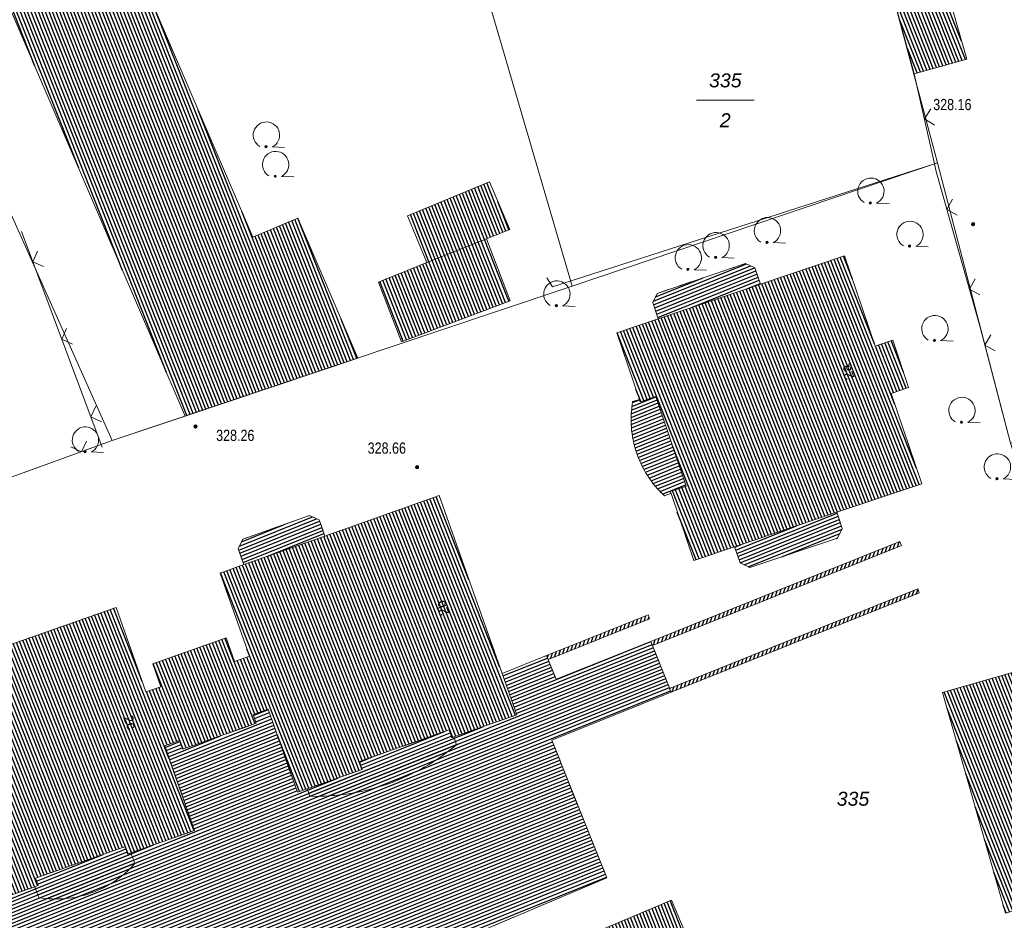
# Model space of a CAD drawing. Header units: metres. Extents: x 345144 to 348639, y 5629211 to 5635235.
# Tile 1016 of 1056: x 347558 to 347618, y 5631300 to 5631354. Entities that reach past the tile are written whole.
import ezdxf
from ezdxf.enums import TextEntityAlignment as Align

# ---------------------------------------------------------------- set-up
doc = ezdxf.new("R2010")
doc.units = ezdxf.units.M
doc.header["$MEASUREMENT"] = 0
doc.linetypes.add('4_4', pattern=[1.4, 0.7, -0.7])
doc.linetypes.add('8_8', pattern=[2.8, 1.4, -1.4])
for name, color, linetype in [('011 Gebäude', 7, 'Continuous'), ('028 Geländeform', 7, 'Continuous'), ('028 Geländeform Ausg.', 7, 'Continuous'), ('081-083 Topographie', 7, 'Continuous'), ('AX Flurstück', 7, 'Continuous'), ('AX Gebäude', 7, 'Continuous'), ('Definitionslinie', 7, 'Continuous'), ('Präsentationsobjekt -Text (punktförmig)', 7, 'Continuous')]:
    doc.layers.add(name, color=color, linetype=linetype)
doc.styles.add('ARIAL', font='arial.ttf', dxfattribs={"height": 1})
doc.styles.add('ARIALIT', font='ariali.ttf', dxfattribs={"height": 1})
pattern_1 = [(201.882352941, (0, 0), (0.074540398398, -0.185590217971), [])]
pattern_2 = [(250.9552151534, (0, 0), (0.1890527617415, -0.065261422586), [])]
pattern_3 = [(111.5294117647, (0, 0), (-0.186045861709, -0.07339575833), [])]

# ---------------------------------------------------------------- blocks, each defined once
blk = doc.blocks.new('alk_043x_nrw')
h = blk.add_hatch(color=7)
edge = h.paths.add_edge_path(flags=0)
edge.add_arc((0, 0), 1, 180, 360, ccw=False)
edge.add_arc((0, 0), 1, 0, 180, ccw=False)
blk = doc.blocks.new('alk_7100_nrwx2')
at = {"true_color": 0x2e2e2e}
h = blk.add_hatch(color=250, dxfattribs=at)
edge = h.paths.add_edge_path(flags=0)
edge.add_arc((0.024073, -0.597267), 0.057254, 180, 360, ccw=False)
edge.add_arc((0.024073, -0.597267), 0.057255, 0, 180, ccw=False)
at = {"color": 250, "lineweight": 5, "true_color": 0x2e2e2e, "flags": 128}
blk.add_lwpolyline([(0.349382, -0.597267), (1, -0.597267)], dxfattribs=at)
at = {"color": 250, "lineweight": 5, "true_color": 0x2e2e2e}
for centre, radius, start, end in [((0.024073, 0.012362), 0.690995, -61.9148169, -118.0851831), ((0.024073, -0.597267), 0.057255, 0, 180), ((0.024073, -0.597267), 0.057254, 180, 0)]:
    blk.add_arc(centre, radius, start, end, dxfattribs=at)

msp = doc.modelspace()

# ---------------------------------------------------------------- hatches: boundary and pattern name
at = {"layer": '011 Gebäude', "true_color": 0x8f8f8f}
h = msp.add_hatch(dxfattribs=at)
h.set_pattern_fill('_USER', color=252, scale=0.2, angle=201.88235294, style=0, pattern_type=0)
h.set_pattern_definition(pattern_1)
h.paths.add_polyline_path([(347596.611, 5631337.866), (347601.937, 5631339.671), (347601.937, 5631339.671), (347602.507, 5631339.398), (347602.507, 5631339.398), (347602.837, 5631338.414), (347602.837, 5631338.414), (347596.668, 5631336.333), (347596.668, 5631336.333), (347596.348, 5631337.307), (347596.348, 5631337.307)], flags=0)
h = msp.add_hatch(dxfattribs=at)
h.set_pattern_fill('_USER', color=252, scale=0.2, angle=201.88235294, style=0, pattern_type=0)
h.set_pattern_definition(pattern_1)
h.paths.add_polyline_path([(347595.36, 5631328.261), (347595.296875, 5631328.44925), (347595.245844, 5631328.638422), (347595.194813, 5631328.827594), (347595.155875, 5631329.017687), (347595.116937, 5631329.207781), (347595.090094, 5631329.398797), (347595.06325, 5631329.589813), (347595.0485, 5631329.78175), (347595.03375, 5631329.973688), (347595.031094, 5631330.166547), (347595.028438, 5631330.359406), (347595.037875, 5631330.553188), (347595.047313, 5631330.746969), (347595.068844, 5631330.941672), (347595.090375, 5631331.136375), (347595.124, 5631331.332), (347595.124, 5631331.332), (347595.53, 5631331.466), (347595.53, 5631331.466), (347595.574, 5631331.324), (347595.574, 5631331.324), (347596.528, 5631331.646), (347596.528, 5631331.646), (347598.349, 5631326.228), (347598.349, 5631326.228), (347597.396, 5631325.907), (347597.396, 5631325.907), (347597.44, 5631325.775), (347597.44, 5631325.775), (347597.045, 5631325.641), (347597.045, 5631325.641), (347596.897875, 5631325.777875), (347596.761203, 5631325.921469), (347596.624531, 5631326.065063), (347596.498312, 5631326.215375), (347596.372094, 5631326.365688), (347596.256328, 5631326.522719), (347596.140563, 5631326.67975), (347596.03525, 5631326.8435), (347595.929938, 5631327.00725), (347595.835078, 5631327.177719), (347595.740219, 5631327.348188), (347595.655813, 5631327.525375), (347595.571406, 5631327.702563), (347595.497453, 5631327.886469), (347595.4235, 5631328.070375)], flags=0)
h = msp.add_hatch(dxfattribs=at)
h.set_pattern_fill('_USER', color=252, scale=0.2, angle=201.88235294, style=0, pattern_type=0)
h.set_pattern_definition(pattern_1)
h.paths.add_polyline_path([(347571.581, 5631323.022), (347575.622, 5631324.449), (347575.622, 5631324.449), (347576.202, 5631324.186), (347576.202, 5631324.186), (347576.542, 5631323.211), (347576.542, 5631323.211), (347571.659, 5631321.488), (347571.659, 5631321.488), (347571.318, 5631322.453), (347571.318, 5631322.453)], flags=0)
h = msp.add_hatch(dxfattribs=at)
h.set_pattern_fill('_USER', color=252, scale=0.2, angle=201.88235294, style=0, pattern_type=0)
h.set_pattern_definition(pattern_1)
h.paths.add_polyline_path([(347607.782, 5631323.664), (347607.498, 5631323.095), (347607.498, 5631323.095), (347602.192, 5631321.309), (347602.192, 5631321.309), (347601.613, 5631321.593), (347601.613, 5631321.593), (347601.283, 5631322.567), (347601.283, 5631322.567), (347607.451, 5631324.648), (347607.451, 5631324.648)], flags=0)
h = msp.add_hatch(dxfattribs=at)
h.set_pattern_fill('_USER', color=252, scale=0.2, angle=201.88235294, style=0, pattern_type=0)
h.set_pattern_definition(pattern_1)
h.paths.add_polyline_path([(347575.483, 5631307.964), (347578.802, 5631309.13), (347578.802, 5631309.13), (347578.641, 5631309.607), (347578.641, 5631309.607), (347584.042, 5631311.509), (347584.042, 5631311.509), (347584.213, 5631311.042), (347584.213, 5631311.042), (347584.335, 5631311.087), (347584.335, 5631311.087), (347588.132, 5631312.414), (347588.132, 5631312.414), (347587.243, 5631314.921), (347587.243, 5631314.921), (347589.929, 5631316.003), (347589.929, 5631316.003), (347590.511, 5631314.569), (347590.511, 5631314.569), (347596.228, 5631316.858), (347596.228, 5631316.858), (347597.454, 5631313.786), (347597.454, 5631313.786), (347590.242, 5631310.897), (347590.242, 5631310.897), (347593.566, 5631302.587), (347593.566, 5631302.587), (347576.39, 5631295.329), (347576.39, 5631295.329), (347575.669, 5631297.029), (347575.669, 5631297.029), (347562.524, 5631291.459), (347562.524, 5631291.459), (347562.624, 5631291.215), (347562.624, 5631291.215), (347559.132, 5631289.736), (347559.132, 5631289.736), (347557.028, 5631295.585), (347557.028, 5631295.585), (347556.382, 5631297.432), (347556.382, 5631297.432), (347555.728, 5631299.31), (347555.728, 5631299.31), (347555.204, 5631300.702), (347555.204, 5631300.702), (347559.031, 5631302.048), (347559.031, 5631302.048), (347559.224, 5631302.12), (347559.224, 5631302.12), (347559.072, 5631302.567), (347559.072, 5631302.567), (347564.503, 5631304.467), (347564.503, 5631304.467), (347564.635, 5631304.022), (347564.635, 5631304.022), (347564.838, 5631304.094), (347564.838, 5631304.094), (347568.675, 5631305.439), (347568.675, 5631305.439), (347566.871, 5631310.545), (347566.871, 5631310.545), (347567.775, 5631310.869), (347567.775, 5631310.869), (347567.964, 5631310.351), (347567.964, 5631310.351), (347572.401, 5631311.912), (347572.401, 5631311.912), (347572.222, 5631312.439), (347572.222, 5631312.439), (347573.126, 5631312.763), (347573.126, 5631312.763), (347574.884, 5631307.758), (347574.884, 5631307.758)], flags=0)
h = msp.add_hatch(dxfattribs=at)
h.set_pattern_fill('_USER', color=252, scale=0.2, angle=201.88235294, style=0, pattern_type=0)
h.set_pattern_definition(pattern_1)
h.paths.add_polyline_path([(347578.641, 5631309.607), (347584.042, 5631311.509), (347584.042, 5631311.509), (347584.213, 5631311.042), (347584.213, 5631311.042), (347584.335, 5631311.087), (347584.335, 5631311.087), (347584.496, 5631310.62), (347584.496, 5631310.62), (347584.26525, 5631310.42625), (347584.027844, 5631310.244156), (347583.790438, 5631310.062063), (347583.546375, 5631309.891625), (347583.302312, 5631309.721188), (347583.051594, 5631309.562406), (347582.800875, 5631309.403625), (347582.5435, 5631309.2565), (347582.286125, 5631309.109375), (347582.022094, 5631308.973906), (347581.758063, 5631308.838437), (347581.487375, 5631308.714625), (347581.216688, 5631308.590813), (347580.939344, 5631308.478656), (347580.662, 5631308.3665), (347580.378, 5631308.266), (347580.378, 5631308.266), (347580.09075, 5631308.16425), (347579.801344, 5631308.076078), (347579.511938, 5631307.987906), (347579.220375, 5631307.913313), (347578.928813, 5631307.838719), (347578.635094, 5631307.777703), (347578.341375, 5631307.716688), (347578.0455, 5631307.66925), (347577.749625, 5631307.621813), (347577.451594, 5631307.587953), (347577.153563, 5631307.554094), (347576.853375, 5631307.533813), (347576.553188, 5631307.513531), (347576.250844, 5631307.506828), (347575.9485, 5631307.500125), (347575.644, 5631307.507), (347575.644, 5631307.507), (347575.483, 5631307.964), (347575.483, 5631307.964), (347578.802, 5631309.13), (347578.802, 5631309.13)], flags=0)
h = msp.add_hatch(dxfattribs=at)
h.set_pattern_fill('_USER', color=252, scale=0.2, angle=201.88235294, style=0, pattern_type=0)
h.set_pattern_definition(pattern_1)
h.paths.add_polyline_path([(347559.072, 5631302.567), (347564.503, 5631304.467), (347564.503, 5631304.467), (347564.635, 5631304.022), (347564.635, 5631304.022), (347564.838, 5631304.094), (347564.838, 5631304.094), (347565.062, 5631303.444), (347565.062, 5631303.444), (347564.926375, 5631303.291125), (347564.783656, 5631303.148734), (347564.640938, 5631303.006344), (347564.491125, 5631302.874438), (347564.341313, 5631302.742531), (347564.184406, 5631302.621109), (347564.0275, 5631302.499688), (347563.8635, 5631302.38875), (347563.6995, 5631302.277813), (347563.528406, 5631302.177359), (347563.357313, 5631302.076906), (347563.179125, 5631301.986938), (347563.000938, 5631301.896969), (347562.815656, 5631301.817484), (347562.630375, 5631301.738), (347562.438, 5631301.669), (347562.438, 5631301.669), (347562.244, 5631301.601125), (347562.048922, 5631301.545984), (347561.853844, 5631301.490844), (347561.657688, 5631301.448438), (347561.461531, 5631301.406031), (347561.264297, 5631301.376359), (347561.067063, 5631301.346687), (347560.86875, 5631301.32975), (347560.670438, 5631301.312813), (347560.471047, 5631301.308609), (347560.271656, 5631301.304406), (347560.071188, 5631301.312938), (347559.870719, 5631301.321469), (347559.669172, 5631301.342734), (347559.467625, 5631301.364), (347559.265, 5631301.398), (347559.265, 5631301.398), (347559.031, 5631302.048), (347559.031, 5631302.048), (347559.224, 5631302.12), (347559.224, 5631302.12)], flags=0)
at = {"layer": '028 Geländeform', "true_color": 0xb27500}
h = msp.add_hatch(dxfattribs=at)
h.set_pattern_fill('_USER', color=44, scale=0.2, angle=250.95521515, style=0, pattern_type=0)
h.set_pattern_definition(pattern_2)
h.paths.add_polyline_path([(347596.228, 5631316.858), (347611.252, 5631322.882), (347611.252, 5631322.882), (347611.352, 5631322.638), (347611.352, 5631322.638), (347596.328, 5631316.614), (347596.328, 5631316.614)], flags=0)
h = msp.add_hatch(dxfattribs=at)
h.set_pattern_fill('_USER', color=44, scale=0.2, angle=250.95521515, style=0, pattern_type=0)
h.set_pattern_definition(pattern_2)
h.paths.add_polyline_path([(347597.353, 5631314.02), (347612.347, 5631320.036), (347612.347, 5631320.036), (347612.427, 5631319.782), (347612.427, 5631319.782), (347597.454, 5631313.786), (347597.454, 5631313.786)], flags=0)
h = msp.add_hatch(dxfattribs=at)
h.set_pattern_fill('_USER', color=44, scale=0.2, angle=250.95521515, style=0, pattern_type=0)
h.set_pattern_definition(pattern_2)
h.paths.add_polyline_path([(347596.152, 5631318.212), (347590.029, 5631315.759), (347590.029, 5631315.759), (347589.929, 5631316.003), (347589.929, 5631316.003), (347596.062, 5631318.456), (347596.062, 5631318.456)], flags=0)
at = {"layer": 'AX Gebäude', "true_color": 0x4f4f4f}
h = msp.add_hatch(dxfattribs=at)
h.set_pattern_fill('_USER', color=251, scale=0.2, angle=111.52941176, style=0, pattern_type=0)
h.set_pattern_definition(pattern_3)
h.paths.add_polyline_path([(347611.604, 5631364.307), (347614.776, 5631365.323), (347616.294, 5631360.452), (347617.466, 5631356.604), (347614.255, 5631355.656), (347615.298, 5631351.996), (347612.13, 5631351.125), (347608.827, 5631363.417)], flags=0)
h = msp.add_hatch(dxfattribs=at)
h.set_pattern_fill('_USER', color=251, scale=0.2, angle=111.52941176, style=0, pattern_type=0)
h.set_pattern_definition(pattern_3)
h.paths.add_polyline_path([(347564.34, 5631359.54), (347572.195, 5631341.248), (347574.909, 5631342.413), (347578.54, 5631333.957), (347568.11, 5631330.448), (347566.273, 5631334.726), (347556.976, 5631356.378)], flags=0)
h = msp.add_hatch(dxfattribs=at)
h.set_pattern_fill('_USER', color=251, scale=0.2, angle=111.52941176, style=0, pattern_type=0)
h.set_pattern_definition(pattern_3)
h.paths.add_polyline_path([(347582.706, 5631339.722), (347581.53, 5631342.542), (347586.478, 5631344.602), (347587.702, 5631341.721), (347586.302, 5631341.159)], flags=0)
h = msp.add_hatch(dxfattribs=at)
h.set_pattern_fill('_USER', color=251, scale=0.2, angle=111.52941176, style=0, pattern_type=0)
h.set_pattern_definition(pattern_3)
h.paths.add_polyline_path([(347582.706, 5631339.722), (347586.302, 5631341.159), (347587.726, 5631337.417), (347581.161, 5631334.941), (347579.772, 5631338.55)], flags=0)
h = msp.add_hatch(dxfattribs=at)
h.set_pattern_fill('_USER', color=251, scale=0.2, angle=111.52941176, style=0, pattern_type=0)
h.set_pattern_definition(pattern_3)
h.paths.add_polyline_path([(347602.838, 5631338.414), (347607.921, 5631340.129), (347609.771, 5631334.68), (347610.826, 5631335.047), (347611.781, 5631332.187), (347610.726, 5631331.829), (347612.575, 5631326.371), (347607.452, 5631324.647), (347601.283, 5631322.566), (347598.818, 5631321.736), (347597.441, 5631325.775), (347597.396, 5631325.906), (347598.35, 5631326.228), (347596.529, 5631331.646), (347595.575, 5631331.324), (347595.531, 5631331.466), (347594.173, 5631335.484), (347596.669, 5631336.333)], flags=0)
h = msp.add_hatch(dxfattribs=at)
h.set_pattern_fill('_USER', color=251, scale=0.2, angle=111.52941176, style=0, pattern_type=0)
h.set_pattern_definition(pattern_3)
h.paths.add_polyline_path([(347576.542, 5631323.211), (347583.446, 5631325.653), (347587.243, 5631314.921), (347588.131, 5631312.414), (347584.335, 5631311.087), (347584.213, 5631311.042), (347584.042, 5631311.509), (347578.641, 5631309.607), (347578.802, 5631309.13), (347575.482, 5631307.964), (347574.884, 5631307.758), (347573.126, 5631312.763), (347572.222, 5631312.439), (347572.401, 5631311.912), (347567.964, 5631310.351), (347567.775, 5631310.869), (347566.872, 5631310.545), (347568.675, 5631305.439), (347564.838, 5631304.094), (347564.635, 5631304.022), (347564.503, 5631304.468), (347559.072, 5631302.567), (347559.224, 5631302.12), (347559.031, 5631302.048), (347555.204, 5631300.703), (347552.791, 5631307.555), (347550.799, 5631313.22), (347550.458, 5631314.174), (347563.939, 5631318.91), (347565.743, 5631313.803), (347566.646, 5631314.117), (347566.162, 5631315.508), (347570.579, 5631317.069), (347571.081, 5631315.638), (347571.995, 5631315.961), (347570.217, 5631320.977), (347571.659, 5631321.488)], flags=0)
h = msp.add_hatch(dxfattribs=at)
h.set_pattern_fill('_USER', color=251, scale=0.2, angle=111.52941176, style=0, pattern_type=0)
h.set_pattern_definition(pattern_3)
h.paths.add_polyline_path([(347613.834, 5631313.761), (347619.11, 5631315.288), (347622.902, 5631301.975), (347617.637, 5631300.458)], flags=0)
h = msp.add_hatch(dxfattribs=at)
h.set_pattern_fill('_USER', color=251, scale=0.2, angle=111.52941176, style=0, pattern_type=0)
h.set_pattern_definition(pattern_3)
h.paths.add_polyline_path([(347590.703, 5631298.38), (347597.474, 5631301.237), (347602.923, 5631288.317), (347599.227, 5631286.756), (347599.115, 5631286.701), (347598.913, 5631287.159), (347593.649, 5631284.931), (347593.841, 5631284.473), (347590.592, 5631283.084), (347590.002, 5631282.838), (347587.93, 5631287.735), (347585.833, 5631286.86), (347579.934, 5631289.201), (347579.129, 5631288.863), (347581.248, 5631283.874), (347577.512, 5631282.305), (347577.308, 5631282.213), (347577.117, 5631282.681), (347571.863, 5631280.443), (347572.064, 5631279.984), (347571.85, 5631279.893), (347568.094, 5631278.304), (347565.264, 5631285.004), (347562.907, 5631290.543), (347562.624, 5631291.215), (347562.524, 5631291.459), (347575.669, 5631297.029), (347576.39, 5631295.329), (347577.796, 5631292), (347579.903, 5631292.885), (347585.766, 5631290.405), (347586.652, 5631290.779), (347584.544, 5631295.778), (347585.938, 5631296.362)], flags=0)

# ---------------------------------------------------------------- linework, layer by layer
at = {"layer": '011 Gebäude', "color": 251, "linetype": 'Continuous', "lineweight": 13, "true_color": 0x4f4f4f, "flags": 128}
for points in [[(347596.611, 5631337.866), (347601.937, 5631339.671), (347601.937, 5631339.671), (347602.507, 5631339.398), (347602.507, 5631339.398), (347602.837, 5631338.414), (347602.837, 5631338.414), (347596.668, 5631336.333), (347596.668, 5631336.333), (347596.348, 5631337.307), (347596.348, 5631337.307), (347596.611, 5631337.866)], [(347595.36, 5631328.261), (347595.296875, 5631328.44925), (347595.245844, 5631328.638422), (347595.194813, 5631328.827594), (347595.155875, 5631329.017687), (347595.116937, 5631329.207781), (347595.090094, 5631329.398797), (347595.06325, 5631329.589813), (347595.0485, 5631329.78175), (347595.03375, 5631329.973688), (347595.031094, 5631330.166547), (347595.028438, 5631330.359406), (347595.037875, 5631330.553188), (347595.047313, 5631330.746969), (347595.068844, 5631330.941672), (347595.090375, 5631331.136375), (347595.124, 5631331.332), (347595.124, 5631331.332), (347595.53, 5631331.466), (347595.53, 5631331.466), (347595.574, 5631331.324), (347595.574, 5631331.324), (347596.528, 5631331.646), (347596.528, 5631331.646), (347598.349, 5631326.228), (347598.349, 5631326.228), (347597.396, 5631325.907), (347597.396, 5631325.907), (347597.44, 5631325.775), (347597.44, 5631325.775), (347597.045, 5631325.641), (347597.045, 5631325.641), (347596.897875, 5631325.777875), (347596.761203, 5631325.921469), (347596.624531, 5631326.065063), (347596.498312, 5631326.215375), (347596.372094, 5631326.365688), (347596.256328, 5631326.522719), (347596.140563, 5631326.67975), (347596.03525, 5631326.8435), (347595.929938, 5631327.00725), (347595.835078, 5631327.177719), (347595.740219, 5631327.348188), (347595.655813, 5631327.525375), (347595.571406, 5631327.702563), (347595.497453, 5631327.886469), (347595.4235, 5631328.070375), (347595.36, 5631328.261)], [(347571.581, 5631323.022), (347575.622, 5631324.449), (347575.622, 5631324.449), (347576.202, 5631324.186), (347576.202, 5631324.186), (347576.542, 5631323.211), (347576.542, 5631323.211), (347571.659, 5631321.488), (347571.659, 5631321.488), (347571.318, 5631322.453), (347571.318, 5631322.453), (347571.581, 5631323.022)], [(347607.782, 5631323.664), (347607.498, 5631323.095), (347607.498, 5631323.095), (347602.192, 5631321.309), (347602.192, 5631321.309), (347601.613, 5631321.593), (347601.613, 5631321.593), (347601.283, 5631322.567), (347601.283, 5631322.567), (347607.451, 5631324.648), (347607.451, 5631324.648), (347607.782, 5631323.664)], [(347575.483, 5631307.964), (347578.802, 5631309.13), (347578.802, 5631309.13), (347578.641, 5631309.607), (347578.641, 5631309.607), (347584.042, 5631311.509), (347584.042, 5631311.509), (347584.213, 5631311.042), (347584.213, 5631311.042), (347584.335, 5631311.087), (347584.335, 5631311.087), (347588.132, 5631312.414), (347588.132, 5631312.414), (347587.243, 5631314.921), (347587.243, 5631314.921), (347589.929, 5631316.003), (347589.929, 5631316.003), (347590.511, 5631314.569), (347590.511, 5631314.569), (347596.228, 5631316.858), (347596.228, 5631316.858), (347597.454, 5631313.786), (347597.454, 5631313.786), (347590.242, 5631310.897), (347590.242, 5631310.897), (347593.566, 5631302.587), (347593.566, 5631302.587), (347576.39, 5631295.329)], [(347555.204, 5631300.702), (347559.031, 5631302.048), (347559.031, 5631302.048), (347559.224, 5631302.12), (347559.224, 5631302.12), (347559.072, 5631302.567), (347559.072, 5631302.567), (347564.503, 5631304.467), (347564.503, 5631304.467), (347564.635, 5631304.022), (347564.635, 5631304.022), (347564.838, 5631304.094), (347564.838, 5631304.094), (347568.675, 5631305.439), (347568.675, 5631305.439), (347566.871, 5631310.545), (347566.871, 5631310.545), (347567.775, 5631310.869), (347567.775, 5631310.869), (347567.964, 5631310.351), (347567.964, 5631310.351), (347572.401, 5631311.912), (347572.401, 5631311.912), (347572.222, 5631312.439), (347572.222, 5631312.439), (347573.126, 5631312.763), (347573.126, 5631312.763), (347574.884, 5631307.758), (347574.884, 5631307.758), (347575.483, 5631307.964)], [(347578.641, 5631309.607), (347584.042, 5631311.509), (347584.042, 5631311.509), (347584.213, 5631311.042), (347584.213, 5631311.042), (347584.335, 5631311.087), (347584.335, 5631311.087), (347584.496, 5631310.62), (347584.496, 5631310.62), (347584.26525, 5631310.42625), (347584.027844, 5631310.244156), (347583.790438, 5631310.062063), (347583.546375, 5631309.891625), (347583.302312, 5631309.721188), (347583.051594, 5631309.562406), (347582.800875, 5631309.403625), (347582.5435, 5631309.2565), (347582.286125, 5631309.109375), (347582.022094, 5631308.973906), (347581.758063, 5631308.838437), (347581.487375, 5631308.714625), (347581.216688, 5631308.590813), (347580.939344, 5631308.478656), (347580.662, 5631308.3665), (347580.378, 5631308.266), (347580.378, 5631308.266), (347580.09075, 5631308.16425), (347579.801344, 5631308.076078), (347579.511938, 5631307.987906), (347579.220375, 5631307.913313), (347578.928813, 5631307.838719), (347578.635094, 5631307.777703), (347578.341375, 5631307.716688), (347578.0455, 5631307.66925), (347577.749625, 5631307.621813), (347577.451594, 5631307.587953), (347577.153563, 5631307.554094), (347576.853375, 5631307.533813), (347576.553188, 5631307.513531), (347576.250844, 5631307.506828), (347575.9485, 5631307.500125), (347575.644, 5631307.507), (347575.644, 5631307.507), (347575.483, 5631307.964), (347575.483, 5631307.964), (347578.802, 5631309.13), (347578.802, 5631309.13), (347578.641, 5631309.607)], [(347559.072, 5631302.567), (347564.503, 5631304.467), (347564.503, 5631304.467), (347564.635, 5631304.022), (347564.635, 5631304.022), (347564.838, 5631304.094), (347564.838, 5631304.094), (347565.062, 5631303.444), (347565.062, 5631303.444), (347564.926375, 5631303.291125), (347564.783656, 5631303.148734), (347564.640938, 5631303.006344), (347564.491125, 5631302.874438), (347564.341313, 5631302.742531), (347564.184406, 5631302.621109), (347564.0275, 5631302.499688), (347563.8635, 5631302.38875), (347563.6995, 5631302.277813), (347563.528406, 5631302.177359), (347563.357313, 5631302.076906), (347563.179125, 5631301.986938), (347563.000938, 5631301.896969), (347562.815656, 5631301.817484), (347562.630375, 5631301.738), (347562.438, 5631301.669), (347562.438, 5631301.669), (347562.244, 5631301.601125), (347562.048922, 5631301.545984), (347561.853844, 5631301.490844), (347561.657688, 5631301.448438), (347561.461531, 5631301.406031), (347561.264297, 5631301.376359), (347561.067063, 5631301.346687), (347560.86875, 5631301.32975), (347560.670438, 5631301.312813), (347560.471047, 5631301.308609), (347560.271656, 5631301.304406), (347560.071188, 5631301.312938), (347559.870719, 5631301.321469), (347559.669172, 5631301.342734), (347559.467625, 5631301.364), (347559.265, 5631301.398), (347559.265, 5631301.398), (347559.031, 5631302.048), (347559.031, 5631302.048), (347559.224, 5631302.12), (347559.224, 5631302.12), (347559.072, 5631302.567)]]:
    msp.add_lwpolyline(points, dxfattribs=at)
at = {"layer": '081-083 Topographie', "color": 7, "linetype": 'Continuous', "lineweight": 5, "flags": 128}
for points in [[(347612.129, 5631351.125), (347613.358, 5631345.68), (347613.358, 5631345.68), (347613.441, 5631345.215), (347613.441, 5631345.215), (347616.115, 5631335.827), (347616.115, 5631335.827), (347617.942, 5631328.823)], [(347590.283, 5631338.251), (347613.358, 5631345.68)], [(347558.219, 5631341.593), (347563.046, 5631328.736), (347563.046, 5631328.736), (347563.101, 5631328.59)], [(347589.941, 5631338.802), (347590.283, 5631338.251)], [(347563.708, 5631328.976), (347568.11, 5631330.448)], [(347541.185, 5631320.819), (347563.046, 5631328.736), (347563.046, 5631328.736), (347563.708, 5631328.976)]]:
    msp.add_lwpolyline(points, dxfattribs=at)
at = {"layer": 'AX Flurstück', "color": 8, "linetype": 'Continuous', "lineweight": 13, "true_color": 0x808080, "flags": 128}
for points in [[(347581.95, 5631370.843), (347599.396, 5631376.369), (347585.909, 5631413.621), (347586.28, 5631413.876), (347589.79, 5631416.765), (347596.502, 5631399.857), (347599.694, 5631391.817), (347605.699, 5631373.121), (347608.827, 5631363.417), (347613.532, 5631345.735), (347591.466, 5631338.305), (347581.95, 5631370.843)], [(347563.524, 5631400.091), (347568.261, 5631402.4), (347572.167, 5631404.663), (347575.749, 5631406.879), (347579.21, 5631409.31), (347582.839, 5631411.444), (347585.909, 5631413.621), (347599.396, 5631376.369), (347581.95, 5631370.843), (347591.466, 5631338.305), (347586.595, 5631336.662), (347563.708, 5631328.976), (347552.093, 5631354.912), (347545.265, 5631373.677), (347538.773, 5631391.83), (347541.154, 5631392.574), (347563.524, 5631400.091)], [(347538.773, 5631391.83), (347545.265, 5631373.677), (347552.093, 5631354.912), (347563.708, 5631328.976), (347537.028, 5631319.313), (347524.924, 5631346.821), (347509.655, 5631382.233), (347533.267, 5631390.021), (347538.773, 5631391.83)], [(347624.751, 5631368.564), (347626.729, 5631369.203), (347638.115, 5631336.908), (347638.515, 5631335.774), (347617.942, 5631328.823), (347613.532, 5631345.735), (347608.827, 5631363.417), (347624.751, 5631368.564)], [(347591.466, 5631338.305), (347613.532, 5631345.735), (347617.942, 5631328.823), (347619.125, 5631325.034), (347621.362, 5631317.288), (347628.212, 5631293.514), (347561.141, 5631265.058), (347558.458, 5631271.171), (347540.529, 5631311.415), (347537.028, 5631319.313), (347563.708, 5631328.976), (347586.595, 5631336.662), (347591.466, 5631338.305)]]:
    msp.add_lwpolyline(points, dxfattribs=at)
at = {"layer": 'AX Gebäude', "color": 7, "linetype": 'Continuous', "lineweight": 5, "flags": 128}
for points in [[(347611.604, 5631364.307), (347614.776, 5631365.323), (347616.294, 5631360.452), (347617.466, 5631356.604), (347614.255, 5631355.656), (347615.298, 5631351.996), (347612.13, 5631351.125), (347608.827, 5631363.417), (347611.604, 5631364.307)], [(347564.34, 5631359.54), (347572.195, 5631341.248), (347574.909, 5631342.413), (347578.54, 5631333.957), (347568.11, 5631330.448), (347566.273, 5631334.726), (347556.976, 5631356.378), (347564.34, 5631359.54)], [(347582.706, 5631339.722), (347581.53, 5631342.542), (347586.478, 5631344.602), (347587.702, 5631341.721), (347586.302, 5631341.159), (347582.706, 5631339.722)], [(347582.706, 5631339.722), (347586.302, 5631341.159), (347587.726, 5631337.417), (347581.161, 5631334.941), (347579.772, 5631338.55), (347582.706, 5631339.722)], [(347602.838, 5631338.414), (347607.921, 5631340.129), (347609.771, 5631334.68), (347610.826, 5631335.047), (347611.781, 5631332.187), (347610.726, 5631331.829), (347612.575, 5631326.371), (347607.452, 5631324.647), (347601.283, 5631322.566), (347598.818, 5631321.736), (347597.441, 5631325.775), (347597.396, 5631325.906), (347598.35, 5631326.228), (347596.529, 5631331.646), (347595.575, 5631331.324), (347595.531, 5631331.466), (347594.173, 5631335.484), (347596.669, 5631336.333), (347602.838, 5631338.414)], [(347576.542, 5631323.211), (347583.446, 5631325.653), (347587.243, 5631314.921), (347588.131, 5631312.414), (347584.335, 5631311.087), (347584.213, 5631311.042), (347584.042, 5631311.509), (347578.641, 5631309.607), (347578.802, 5631309.13), (347575.482, 5631307.964), (347574.884, 5631307.758), (347573.126, 5631312.763), (347572.222, 5631312.439), (347572.401, 5631311.912), (347567.964, 5631310.351), (347567.775, 5631310.869), (347566.872, 5631310.545), (347568.675, 5631305.439), (347564.838, 5631304.094), (347564.635, 5631304.022), (347564.503, 5631304.468), (347559.072, 5631302.567), (347559.224, 5631302.12), (347559.031, 5631302.048), (347555.204, 5631300.703)], [(347550.458, 5631314.174), (347563.939, 5631318.91), (347565.743, 5631313.803), (347566.646, 5631314.117), (347566.162, 5631315.508), (347570.579, 5631317.069), (347571.081, 5631315.638), (347571.995, 5631315.961), (347570.217, 5631320.977), (347571.659, 5631321.488), (347576.542, 5631323.211)], [(347613.834, 5631313.761), (347619.11, 5631315.288), (347622.902, 5631301.975), (347617.637, 5631300.458), (347613.834, 5631313.761)], [(347590.703, 5631298.38), (347597.474, 5631301.237), (347602.923, 5631288.317)]]:
    msp.add_lwpolyline(points, dxfattribs=at)
at = {"layer": 'Definitionslinie', "color": 7, "linetype": 'Continuous', "lineweight": 5, "flags": 128}
for points in [[(347612.129, 5631351.125), (347613.358, 5631345.68)], [(347613.121, 5631349), (347612.744, 5631348.403), (347613.341, 5631348.025)], [(347613.121, 5631349), (347612.744, 5631348.403), (347613.341, 5631348.025)], [(347590.283, 5631338.251), (347613.358, 5631345.68)], [(347613.358, 5631345.68), (347613.441, 5631345.215)], [(347613.441, 5631345.215), (347616.115, 5631335.827)], [(347614.437, 5631343.543), (347614.093, 5631342.925), (347614.711, 5631342.581)], [(347614.437, 5631343.543), (347614.093, 5631342.925), (347614.711, 5631342.581)], [(347558.219, 5631341.593), (347563.046, 5631328.736), (347563.046, 5631328.736), (347563.101, 5631328.59)], [(347559.195, 5631340.416), (347558.903, 5631339.772), (347559.546, 5631339.48)], [(347559.195, 5631340.416), (347558.903, 5631339.772), (347559.546, 5631339.48)], [(347589.941, 5631338.802), (347590.283, 5631338.251)], [(347615.807, 5631338.734), (347615.463, 5631338.117), (347616.081, 5631337.773)], [(347615.807, 5631338.734), (347615.463, 5631338.117), (347616.081, 5631337.773)], [(347560.952, 5631335.735), (347560.66, 5631335.092), (347561.304, 5631334.799)], [(347560.952, 5631335.735), (347560.66, 5631335.091), (347561.304, 5631334.799)], [(347616.115, 5631335.827), (347617.942, 5631328.823)], [(347616.755, 5631335.354), (347616.397, 5631334.744), (347617.008, 5631334.386)], [(347616.755, 5631335.354), (347616.397, 5631334.744), (347617.008, 5631334.386)], [(347562.71, 5631331.054), (347562.417, 5631330.411), (347563.061, 5631330.118)], [(347562.71, 5631331.054), (347562.417, 5631330.41), (347563.061, 5631330.118)], [(347563.708, 5631328.976), (347568.11, 5631330.448)], [(347541.185, 5631320.819), (347563.046, 5631328.736), (347563.046, 5631328.736), (347563.708, 5631328.976)], [(347561.209, 5631328.602), (347561.849, 5631328.302), (347562.149, 5631328.943)], [(347561.209, 5631328.602), (347561.849, 5631328.302), (347562.149, 5631328.943)]]:
    msp.add_lwpolyline(points, dxfattribs=at)
at = {"layer": 'Definitionslinie', "color": 250, "linetype": '4_4', "lineweight": 5, "true_color": 0x2e2e2e, "flags": 128}
for points in [[(347596.611, 5631337.866), (347601.937, 5631339.671)], [(347601.937, 5631339.671), (347602.507, 5631339.398)], [(347602.507, 5631339.398), (347602.837, 5631338.414)], [(347596.348, 5631337.307), (347596.611, 5631337.866)], [(347596.348, 5631337.307), (347596.668, 5631336.333)], [(347595.124, 5631331.332), (347595.53, 5631331.466)], [(347595.124, 5631331.332), (347595.090375, 5631331.136375), (347595.068844, 5631330.941672), (347595.047313, 5631330.746969), (347595.037875, 5631330.553188), (347595.028438, 5631330.359406), (347595.031094, 5631330.166547), (347595.03375, 5631329.973688), (347595.0485, 5631329.78175), (347595.06325, 5631329.589813), (347595.090094, 5631329.398797), (347595.116937, 5631329.207781), (347595.155875, 5631329.017687), (347595.194813, 5631328.827594), (347595.245844, 5631328.638422), (347595.296875, 5631328.44925), (347595.36, 5631328.261)], [(347595.36, 5631328.261), (347595.4235, 5631328.070375), (347595.497453, 5631327.886469), (347595.571406, 5631327.702563), (347595.655813, 5631327.525375), (347595.740219, 5631327.348188), (347595.835078, 5631327.177719), (347595.929938, 5631327.00725), (347596.03525, 5631326.8435), (347596.140563, 5631326.67975), (347596.256328, 5631326.522719), (347596.372094, 5631326.365688), (347596.498312, 5631326.215375), (347596.624531, 5631326.065063), (347596.761203, 5631325.921469), (347596.897875, 5631325.777875), (347597.045, 5631325.641)], [(347597.045, 5631325.641), (347597.44, 5631325.775)], [(347571.581, 5631323.022), (347575.622, 5631324.449)], [(347575.622, 5631324.449), (347576.202, 5631324.186)], [(347607.451, 5631324.648), (347607.782, 5631323.664)], [(347576.202, 5631324.186), (347576.542, 5631323.211)], [(347607.498, 5631323.095), (347607.782, 5631323.664)], [(347571.318, 5631322.453), (347571.581, 5631323.022)], [(347601.283, 5631322.567), (347601.613, 5631321.593)], [(347602.192, 5631321.309), (347607.498, 5631323.095)], [(347571.318, 5631322.453), (347571.659, 5631321.488)], [(347601.613, 5631321.593), (347602.192, 5631321.309)], [(347580.378, 5631308.266), (347580.662, 5631308.3665), (347580.939344, 5631308.478656), (347581.216688, 5631308.590813), (347581.487375, 5631308.714625), (347581.758063, 5631308.838437), (347582.022094, 5631308.973906), (347582.286125, 5631309.109375), (347582.5435, 5631309.2565), (347582.800875, 5631309.403625), (347583.051594, 5631309.562406), (347583.302312, 5631309.721188), (347583.546375, 5631309.891625), (347583.790438, 5631310.062063), (347584.027844, 5631310.244156), (347584.26525, 5631310.42625), (347584.496, 5631310.62)], [(347575.644, 5631307.507), (347575.9485, 5631307.500125), (347576.250844, 5631307.506828), (347576.553188, 5631307.513531), (347576.853375, 5631307.533813), (347577.153563, 5631307.554094), (347577.451594, 5631307.587953), (347577.749625, 5631307.621813), (347578.0455, 5631307.66925), (347578.341375, 5631307.716688), (347578.635094, 5631307.777703), (347578.928813, 5631307.838719), (347579.220375, 5631307.913313), (347579.511938, 5631307.987906), (347579.801344, 5631308.076078), (347580.09075, 5631308.16425), (347580.378, 5631308.266)], [(347564.838, 5631304.094), (347565.062, 5631303.444)], [(347562.438, 5631301.669), (347562.630375, 5631301.738), (347562.815656, 5631301.817484), (347563.000938, 5631301.896969), (347563.179125, 5631301.986938), (347563.357313, 5631302.076906), (347563.528406, 5631302.177359), (347563.6995, 5631302.277813), (347563.8635, 5631302.38875), (347564.0275, 5631302.499688), (347564.184406, 5631302.621109), (347564.341313, 5631302.742531), (347564.491125, 5631302.874438), (347564.640938, 5631303.006344), (347564.783656, 5631303.148734), (347564.926375, 5631303.291125), (347565.062, 5631303.444)], [(347559.031, 5631302.048), (347559.265, 5631301.398)], [(347559.265, 5631301.398), (347559.467625, 5631301.364), (347559.669172, 5631301.342734), (347559.870719, 5631301.321469), (347560.071188, 5631301.312938), (347560.271656, 5631301.304406), (347560.471047, 5631301.308609), (347560.670438, 5631301.312813), (347560.86875, 5631301.32975), (347561.067063, 5631301.346687), (347561.264297, 5631301.376359), (347561.461531, 5631301.406031), (347561.657688, 5631301.448438), (347561.853844, 5631301.490844), (347562.048922, 5631301.545984), (347562.244, 5631301.601125), (347562.438, 5631301.669)]]:
    msp.add_lwpolyline(points, dxfattribs=at)
at = {"layer": 'Definitionslinie', "color": 44, "linetype": 'Continuous', "lineweight": 5, "true_color": 0xb27500, "flags": 128}
for points in [[(347596.228, 5631316.858), (347611.252, 5631322.882)], [(347596.328, 5631316.614), (347611.352, 5631322.638)], [(347611.252, 5631322.882), (347611.352, 5631322.638)], [(347597.353, 5631314.02), (347612.347, 5631320.036)], [(347597.454, 5631313.786), (347612.427, 5631319.782)], [(347612.347, 5631320.036), (347612.427, 5631319.782)], [(347589.929, 5631316.003), (347596.062, 5631318.456)], [(347596.062, 5631318.456), (347596.152, 5631318.212)], [(347590.029, 5631315.759), (347596.152, 5631318.212)], [(347596.228, 5631316.858), (347596.328, 5631316.614)], [(347589.929, 5631316.003), (347590.029, 5631315.759)], [(347597.353, 5631314.02), (347597.454, 5631313.786)]]:
    msp.add_lwpolyline(points, dxfattribs=at)
at = {"layer": 'Definitionslinie', "color": 250, "linetype": '8_8', "lineweight": 5, "true_color": 0x2e2e2e, "flags": 128}
for points in [[(347590.511, 5631314.569), (347596.228, 5631316.858)], [(347596.228, 5631316.858), (347597.454, 5631313.786)], [(347587.243, 5631314.921), (347589.929, 5631316.003)], [(347589.929, 5631316.003), (347590.511, 5631314.569)], [(347587.243, 5631314.921), (347588.132, 5631312.414)], [(347590.242, 5631310.897), (347597.454, 5631313.786)], [(347572.222, 5631312.439), (347573.126, 5631312.763)], [(347572.222, 5631312.439), (347572.401, 5631311.912)], [(347573.126, 5631312.763), (347574.884, 5631307.758)], [(347567.964, 5631310.351), (347572.401, 5631311.912)], [(347584.335, 5631311.087), (347588.132, 5631312.414)], [(347578.641, 5631309.607), (347584.042, 5631311.509)], [(347584.042, 5631311.509), (347584.213, 5631311.042)], [(347566.871, 5631310.545), (347567.775, 5631310.869)], [(347567.775, 5631310.869), (347567.964, 5631310.351)], [(347584.213, 5631311.042), (347584.335, 5631311.087)], [(347590.242, 5631310.897), (347593.566, 5631302.587)], [(347566.871, 5631310.545), (347568.675, 5631305.439)], [(347578.641, 5631309.607), (347578.802, 5631309.13)], [(347575.483, 5631307.964), (347578.802, 5631309.13)], [(347574.884, 5631307.758), (347575.483, 5631307.964)], [(347564.838, 5631304.094), (347568.675, 5631305.439)], [(347559.072, 5631302.567), (347564.503, 5631304.467)], [(347564.503, 5631304.467), (347564.635, 5631304.022)], [(347564.635, 5631304.022), (347564.838, 5631304.094)], [(347559.072, 5631302.567), (347559.224, 5631302.12)], [(347576.39, 5631295.329), (347593.566, 5631302.587)], [(347555.204, 5631300.702), (347559.031, 5631302.048)], [(347559.031, 5631302.048), (347559.224, 5631302.12)]]:
    msp.add_lwpolyline(points, dxfattribs=at)
at = {"layer": 'Definitionslinie', "color": 250, "linetype": 'Continuous', "lineweight": 13, "true_color": 0x2e2e2e, "flags": 128}
for points in [[(347584.335, 5631311.087), (347584.496, 5631310.62)], [(347575.483, 5631307.964), (347575.644, 5631307.507)]]:
    msp.add_lwpolyline(points, dxfattribs=at)
at = {"layer": 'Präsentationsobjekt -Text (punktförmig)', "color": 251, "linetype": 'Continuous', "lineweight": 13, "true_color": 0x5e5e5e, "flags": 128}
msp.add_lwpolyline([(347598.9774, 5631349.51852), (347602.4586, 5631349.51852)], dxfattribs=at)

# ---------------------------------------------------------------- block references
at = {"layer": '028 Geländeform', "xscale": 0.125, "yscale": 0.125}
for p, rotation in [((347615.678, 5631342.04), -2.326609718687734), ((347568.734, 5631329.828), -2.326036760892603), ((347582.112, 5631327.373), -2.326036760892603)]:
    msp.add_blockref('alk_043x_nrw', p, dxfattribs=dict(at, rotation=rotation))
at = {"layer": '081-083 Topographie', "xscale": 1.15275, "yscale": 1.15275}
for p, rotation in [((347572.985, 5631347.405), -2.326036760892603), ((347573.544, 5631345.625), -2.326036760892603), ((347609.479, 5631344.019), -2.326609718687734), ((347603.235, 5631341.633), -2.326609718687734), ((347611.842, 5631341.409), -2.326609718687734), ((347600.134, 5631340.731), -2.326036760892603), ((347598.459, 5631339.998), -2.326094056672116), ((347590.521, 5631337.809), -2.326094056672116), ((347613.346, 5631335.72), -2.326609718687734), ((347614.977, 5631330.781), -2.326609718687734), ((347562.061, 5631328.996), -2.326036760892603), ((347617.12, 5631327.371), -2.326609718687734)]:
    msp.add_blockref('alk_7100_nrwx2', p, dxfattribs=dict(at, rotation=rotation))

# ---------------------------------------------------------------- texts
at = {"layer": '028 Geländeform Ausg.', "color": 44, "true_color": 0xb27500, "style": 'ARIAL', "width": 0.8}
for s, p in [('328.16', (347613.271, 5631348.925)), ('328.26', (347569.979, 5631328.955)), ('328.66', (347579.128, 5631328.188))]:
    msp.add_text(s, height=0.6761367, dxfattribs=at).set_placement(p)
at = {"layer": 'Präsentationsobjekt -Text (punktförmig)', "color": 8, "true_color": 0x808080, "style": 'ARIALIT'}
for s, p in [('335', (347600.718, 5631350.72188)), ('2', (347600.718, 5631348.31516)), ('335', (347608.428, 5631307.356))]:
    msp.add_text(s, height=0.8421, dxfattribs=at).set_placement(p, align=Align.MIDDLE_CENTER)
at = {"layer": 'Präsentationsobjekt -Text (punktförmig)', "color": 7, "style": 'ARIAL'}
for s, height, rotation, p in [('2a', 0.5894699, 111.15381204, (347608.361, 5631333.212)), ('2b', 0.5894696, 111.72675341, (347583.902, 5631318.971)), ('2c', 0.58947, -68.36447017, (347564.508, 5631311.868))]:
    msp.add_text(s, height=height, rotation=rotation, dxfattribs=at).set_placement(p, align=Align.CENTER)

doc.saveas('drawing.dxf')
